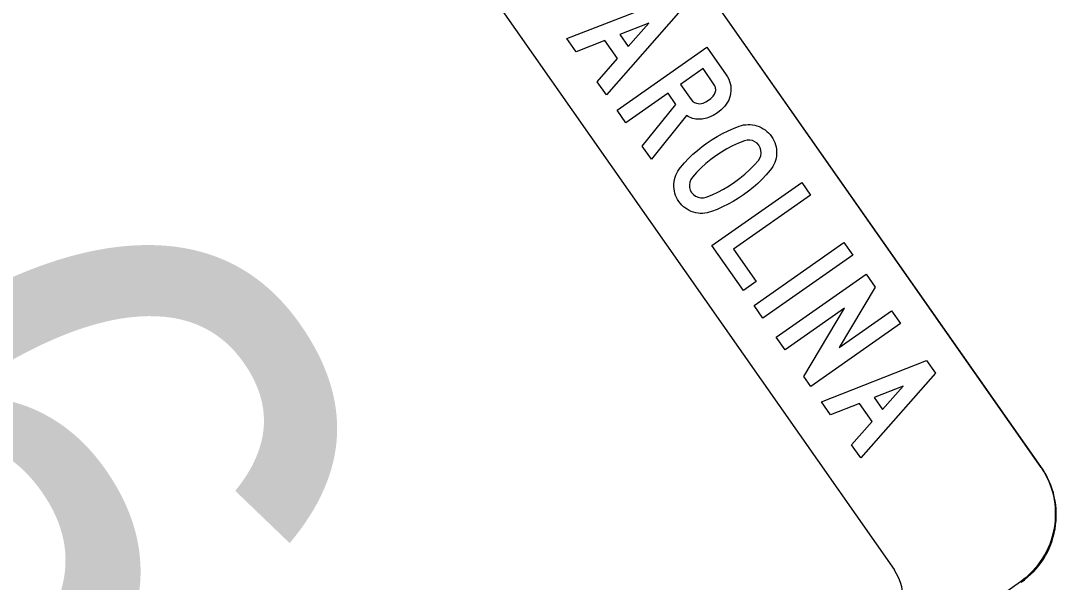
# Model space of a CAD drawing. Extents: x 1581789 to 1622364, y 1043167 to 1103486.
# Drawn here: x 1604374.04 to 1604383.47, y 1089062.16 to 1089067.27 of the extents above; entities that cross this region are included whole.
import ezdxf

# ---------------------------------------------------------------- set-up
doc = ezdxf.new("R2010")
doc.units = 0
doc.layers.add('RD_PD_PatLn2', color=7, linetype='Continuous')

msp = doc.modelspace()

# ---------------------------------------------------------------- linework, layer by layer
at = {"layer": 'RD_PD_PatLn2'}
for p, q in [((1604383.3266, 1089063.2117), (1604372.709, 1089078.3489)), ((1604383.3322, 1089063.2037), (1604372.7145, 1089078.3409)), ((1604374.5473, 1089056.1372), (1604383.1435, 1089062.1667))]:
    msp.add_line(p, q, dxfattribs=at)
for points in [[(1604371.3704, 1089077.41), (1604375.2934, 1089071.8229), (1604375.3242, 1089071.8615), (1604375.235, 1089072.0816), (1604375.3037, 1089072.199), (1604375.2792, 1089072.3041), (1604375.2924, 1089072.4606), (1604375.4801, 1089072.669), (1604376.0858, 1089072.6262), (1604376.6666, 1089072.2161), (1604376.7743, 1089072.2077), (1604377.6796, 1089070.8115), (1604377.5168, 1089070.2843), (1604378.0832, 1089069.4455), (1604377.9983, 1089069.0202), (1604377.8452, 1089068.1849), (1604381.9908, 1089062.2747)], [(1604379.3715, 1089066.5935), (1604379.2879, 1089066.7126), (1604379.4737, 1089066.9237), (1604379.3582, 1089067.0885), (1604379.0964, 1089066.9857), (1604379.0129, 1089067.1047), (1604379.9693, 1089067.4803), (1604380.0502, 1089067.365), (1604379.3715, 1089066.5935), (1604379.3715, 1089066.5935)], [(1604379.5698, 1089067.0329), (1604379.758, 1089067.2469), (1604379.4935, 1089067.1416), (1604379.5698, 1089067.0329), (1604379.5698, 1089067.0329)], [(1604379.7824, 1089066.0077), (1604379.6987, 1089066.127), (1604380.0043, 1089066.5064), (1604379.9328, 1089066.6083), (1604379.5496, 1089066.3395), (1604379.4685, 1089066.4552), (1604380.2861, 1089067.0287), (1604380.4634, 1089066.7759), (1604380.4757, 1089066.7567), (1604380.4856, 1089066.7367), (1604380.4937, 1089066.7164), (1604380.4998, 1089066.6956), (1604380.5038, 1089066.6742), (1604380.5058, 1089066.6522), (1604380.5054, 1089066.6296), (1604380.5032, 1089066.6071), (1604380.4991, 1089066.5856), (1604380.4933, 1089066.565), (1604380.4852, 1089066.5451), (1604380.4754, 1089066.5261), (1604380.4637, 1089066.5079), (1604380.4498, 1089066.4905), (1604380.4181, 1089066.4573), (1604380.3825, 1089066.4286), (1604380.3428, 1089066.4045), (1604380.3011, 1089066.3862), (1604380.2863, 1089066.3812), (1604380.2716, 1089066.3771), (1604380.257, 1089066.3741), (1604380.2426, 1089066.3721), (1604380.228, 1089066.3708), (1604380.2138, 1089066.3708), (1604380.1994, 1089066.3715), (1604380.1852, 1089066.3733), (1604380.171, 1089066.376), (1604380.157, 1089066.3797), (1604380.1431, 1089066.3845), (1604380.1293, 1089066.3902), (1604380.1154, 1089066.3967), (1604380.1018, 1089066.4044), (1604379.7824, 1089066.0077), (1604379.7824, 1089066.0077)], [(1604380.0474, 1089066.6887), (1604380.1436, 1089066.5515), (1604380.157, 1089066.5359), (1604380.1733, 1089066.5242), (1604380.1923, 1089066.5163), (1604380.2228, 1089066.5124), (1604380.2522, 1089066.518), (1604380.2776, 1089066.5294), (1604380.3012, 1089066.5439), (1604380.3234, 1089066.5616), (1604380.3428, 1089066.5816), (1604380.3495, 1089066.5901), (1604380.355, 1089066.5984), (1604380.3593, 1089066.6068), (1604380.363, 1089066.6155), (1604380.3652, 1089066.6239), (1604380.3668, 1089066.6327), (1604380.3672, 1089066.6414), (1604380.3664, 1089066.6501), (1604380.3647, 1089066.6589), (1604380.3621, 1089066.6678), (1604380.3583, 1089066.6767), (1604380.3533, 1089066.6855), (1604380.3477, 1089066.6947), (1604380.2515, 1089066.8319), (1604380.0474, 1089066.6887), (1604380.0474, 1089066.6887)], [(1604380.6197, 1089065.683), (1604380.5743, 1089065.6525), (1604380.5274, 1089065.6241), (1604380.4795, 1089065.5978), (1604380.4303, 1089065.5734), (1604380.3801, 1089065.5514), (1604380.3287, 1089065.5313), (1604380.3085, 1089065.5247), (1604380.2882, 1089065.5199), (1604380.268, 1089065.5168), (1604380.2475, 1089065.5152), (1604380.227, 1089065.5154), (1604380.2065, 1089065.5174), (1604380.186, 1089065.5211), (1604380.1654, 1089065.5266), (1604380.1451, 1089065.5335), (1604380.1261, 1089065.542), (1604380.1078, 1089065.5519), (1604380.0908, 1089065.5633), (1604380.0745, 1089065.5761), (1604380.0595, 1089065.5905), (1604380.0453, 1089065.6062), (1604380.0323, 1089065.6236), (1604380.0205, 1089065.6415), (1604380.0107, 1089065.6601), (1604380.0024, 1089065.679), (1604379.996, 1089065.6986), (1604379.991, 1089065.7184), (1604379.988, 1089065.739), (1604379.9864, 1089065.7598), (1604379.9868, 1089065.7813), (1604379.9885, 1089065.8026), (1604379.992, 1089065.8232), (1604379.9971, 1089065.8433), (1604380.0035, 1089065.8625), (1604380.0117, 1089065.8811), (1604380.0214, 1089065.8991), (1604380.0329, 1089065.9165), (1604380.0457, 1089065.933), (1604380.0821, 1089065.9746), (1604380.1201, 1089066.0144), (1604380.1598, 1089066.0524), (1604380.2008, 1089066.0885), (1604380.2438, 1089066.123), (1604380.2881, 1089066.1556), (1604380.3344, 1089066.1866), (1604380.3818, 1089066.2154), (1604380.43, 1089066.2419), (1604380.4792, 1089066.2663), (1604380.5296, 1089066.2885), (1604380.5811, 1089066.3086), (1604380.6011, 1089066.3148), (1604380.6212, 1089066.3193), (1604380.6413, 1089066.3221), (1604380.6616, 1089066.3233), (1604380.6819, 1089066.3228), (1604380.7022, 1089066.3206), (1604380.7227, 1089066.3168), (1604380.743, 1089066.3111), (1604380.763, 1089066.3041), (1604380.782, 1089066.2956), (1604380.8, 1089066.2856), (1604380.8169, 1089066.2742), (1604380.8328, 1089066.2614), (1604380.848, 1089066.2473), (1604380.8619, 1089066.2316), (1604380.875, 1089066.2146), (1604380.8865, 1089066.1965), (1604380.8965, 1089066.1781), (1604380.9049, 1089066.1592), (1604380.9115, 1089066.1399), (1604380.9165, 1089066.1201), (1604380.9197, 1089066.0998), (1604380.9212, 1089066.079), (1604380.9213, 1089066.058), (1604380.9198, 1089066.037), (1604380.9163, 1089066.0165), (1604380.9114, 1089065.9967), (1604380.9052, 1089065.9777), (1604380.897, 1089065.9592), (1604380.8875, 1089065.9414), (1604380.876, 1089065.9241), (1604380.8633, 1089065.9075), (1604380.8276, 1089065.866), (1604380.7897, 1089065.8261), (1604380.7501, 1089065.7878), (1604380.7086, 1089065.7513), (1604380.6651, 1089065.7163), (1604380.6197, 1089065.683), (1604380.6197, 1089065.683)], [(1604380.5388, 1089065.7989), (1604380.5868, 1089065.8344), (1604380.6325, 1089065.8719), (1604380.6759, 1089065.9116), (1604380.7167, 1089065.9532), (1604380.7553, 1089065.9969), (1604380.7687, 1089066.0172), (1604380.7771, 1089066.0395), (1604380.7807, 1089066.064), (1604380.7792, 1089066.0888), (1604380.7725, 1089066.1123), (1604380.7604, 1089066.1342), (1604380.7439, 1089066.1531), (1604380.7241, 1089066.1674), (1604380.7013, 1089066.1773), (1604380.677, 1089066.1822), (1604380.653, 1089066.1817), (1604380.6287, 1089066.1757), (1604380.5742, 1089066.1541), (1604380.5212, 1089066.1298), (1604380.4694, 1089066.1027), (1604380.4188, 1089066.0727), (1604380.3696, 1089066.0401), (1604380.3224, 1089066.0052), (1604380.2776, 1089065.9681), (1604380.2344, 1089065.9286), (1604380.1936, 1089065.887), (1604380.1544, 1089065.843), (1604380.1405, 1089065.8223), (1604380.1318, 1089065.7998), (1604380.1277, 1089065.7749), (1604380.1292, 1089065.7501), (1604380.1359, 1089065.7267), (1604380.148, 1089065.7047), (1604380.1642, 1089065.6856), (1604380.184, 1089065.6713), (1604380.2068, 1089065.6615), (1604380.2311, 1089065.6565), (1604380.2554, 1089065.6572), (1604380.2794, 1089065.6631), (1604380.3341, 1089065.6849), (1604380.3874, 1089065.7093), (1604380.4393, 1089065.7364), (1604380.4896, 1089065.7662), (1604380.5388, 1089065.7989), (1604380.5388, 1089065.7989)], [(1604380.6197, 1089064.8139), (1604380.3329, 1089065.2229), (1604381.1505, 1089065.7963), (1604381.2316, 1089065.6806), (1604380.5298, 1089065.1883), (1604380.7354, 1089064.8951), (1604380.6197, 1089064.8139), (1604380.6197, 1089064.8139)], [(1604380.7969, 1089064.5614), (1604380.7165, 1089064.676), (1604381.5341, 1089065.2495), (1604381.6145, 1089065.1348), (1604380.7969, 1089064.5614), (1604380.7969, 1089064.5614)], [(1604381.2325, 1089063.9402), (1604381.1686, 1089064.0314), (1604381.5409, 1089064.6517), (1604380.9998, 1089064.2721), (1604380.9186, 1089064.3878), (1604381.7362, 1089064.9613), (1604381.8188, 1089064.8435), (1604381.4898, 1089064.2933), (1604381.969, 1089064.6294), (1604382.0501, 1089064.5137), (1604381.2325, 1089063.9402), (1604381.2325, 1089063.9402)], [(1604381.6883, 1089063.2904), (1604381.6048, 1089063.4095), (1604381.7906, 1089063.6206), (1604381.6751, 1089063.7853), (1604381.4133, 1089063.6826), (1604381.3298, 1089063.8016), (1604382.2862, 1089064.1771), (1604382.3671, 1089064.0618), (1604381.6883, 1089063.2904), (1604381.6883, 1089063.2904)], [(1604381.8867, 1089063.7298), (1604382.0749, 1089063.9438), (1604381.8104, 1089063.8385), (1604381.8867, 1089063.7298), (1604381.8867, 1089063.7298)]]:
    msp.add_lwpolyline(points, dxfattribs=at)
for centre, radius, start, end in [((1604382.7126, 1089062.781), 0.7503, 305.04684, 35.04704), ((1604382.7182, 1089062.7731), 0.7503, 305.04684, 35.04704), ((1604381.6337, 1089062.0233), 0.4368, 305.14515, 35.14501)]:
    msp.add_arc(centre, radius, start, end, dxfattribs=at)

# ---------------------------------------------------------------- texts
msp.add_text('6', height=6, rotation=305.04683, dxfattribs=at).set_placement((1604370.2305, 1089062.9589))

doc.saveas('drawing.dxf')
